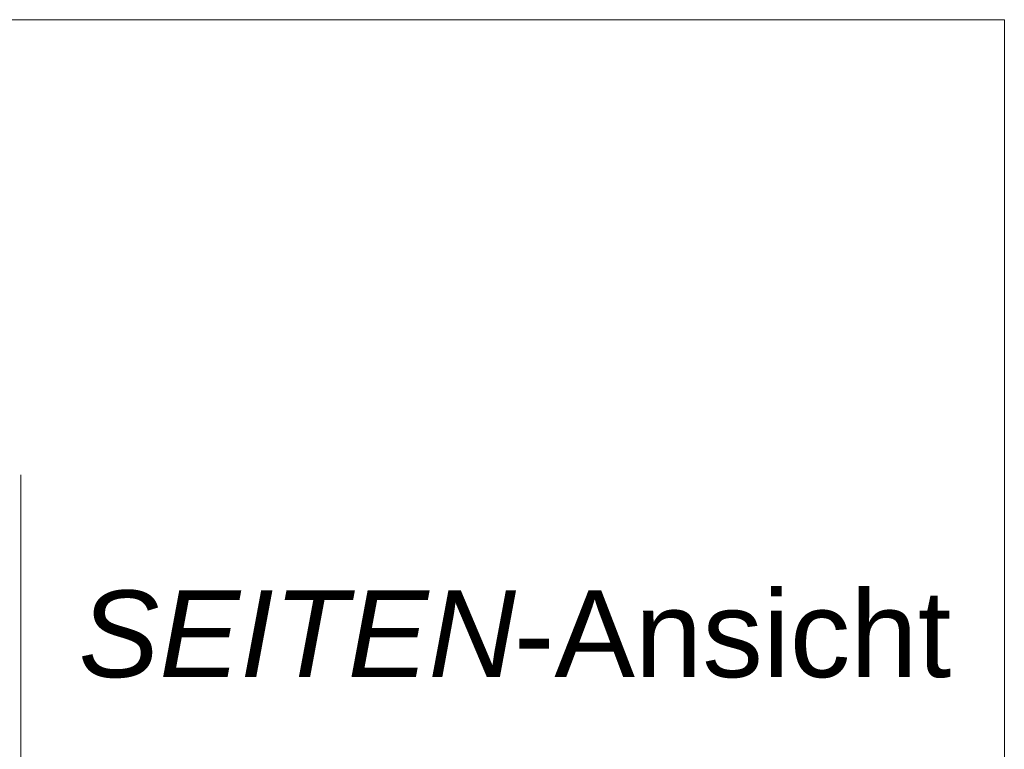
# Model space of a CAD drawing. Extents: x -500 to 300, y 62 to 1162.
# Tile 270 of 289: x 171 to 186, y 1083 to 1095. Entities that reach past the tile are written whole.
import ezdxf
from ezdxf.lldxf.tags import DXFTag

# ---------------------------------------------------------------- set-up
doc = ezdxf.new("R2010")
doc.units = 0
doc.layers.get('0').update_dxf_attribs({"lineweight": 13})
doc.layers.add('E_Detail_Beschriftung', color=7, linetype='Continuous', lineweight=13, true_color=0x009900)
doc.layers.add('E_Detail_Linie_Text_Bem', color=7, linetype='Continuous', lineweight=13)
doc.styles.get("Standard").update_dxf_attribs({"font": 'ARIALN.TTF'})
tags = doc.linetypes.add('fein_strichliert-A06G93S58I', pattern=[4, 1, -2, 1]).pattern_tags.tags
tags[8:9] = [DXFTag(74, 4), DXFTag(75, 0), DXFTag(340, '0'), DXFTag(46, 0.0), DXFTag(50, 0.0), DXFTag(44, 0.0), DXFTag(45, 0.0)]
tags[6:7] = [DXFTag(74, 4), DXFTag(75, 0), DXFTag(340, '0'), DXFTag(46, 0.0), DXFTag(50, 0.0), DXFTag(44, 0.0), DXFTag(45, 0.0)]
tags[4:5] = [DXFTag(74, 4), DXFTag(75, 0), DXFTag(340, '0'), DXFTag(46, 0.0), DXFTag(50, 0.0), DXFTag(44, 0.0), DXFTag(45, 0.0)]

# ---------------------------------------------------------------- blocks, each defined once
blk = doc.blocks.new('Referenz-A06G93SG8I')
at = {"layer": 'E_Detail_Linie_Text_Bem', "linetype": 'fein_strichliert-A06G93S58I', "ltscale": 0.65}
for p, q in [((186.453, 1095.041), (123.683, 1095.041)), ((186.453, 1033.724), (186.453, 1095.041)), ((170.571, 1034.805), (170.571, 1087.685))]:
    blk.add_line(p, q, dxfattribs=at)
at = {"layer": 'E_Detail_Beschriftung', "linetype": 'Continuous', "lineweight": -2, "ltscale": 0.25, "char_height": 1.4, "attachment_point": 1}
for s, insert in [('{\\fArial;-Ansicht}', (178.533, 1085.819)), ('{\\fArial|b0|i1;SEITEN}', (171.503, 1085.819))]:
    blk.add_mtext(s, dxfattribs=dict(at, insert=insert))

msp = doc.modelspace()

# ---------------------------------------------------------------- block references
at = {"color": 8, "lineweight": 25, "ltscale": 0.25, "true_color": 0x808080}
msp.add_blockref('Referenz-A06G93SG8I', (0, 0), dxfattribs=at)

doc.saveas('drawing.dxf')
